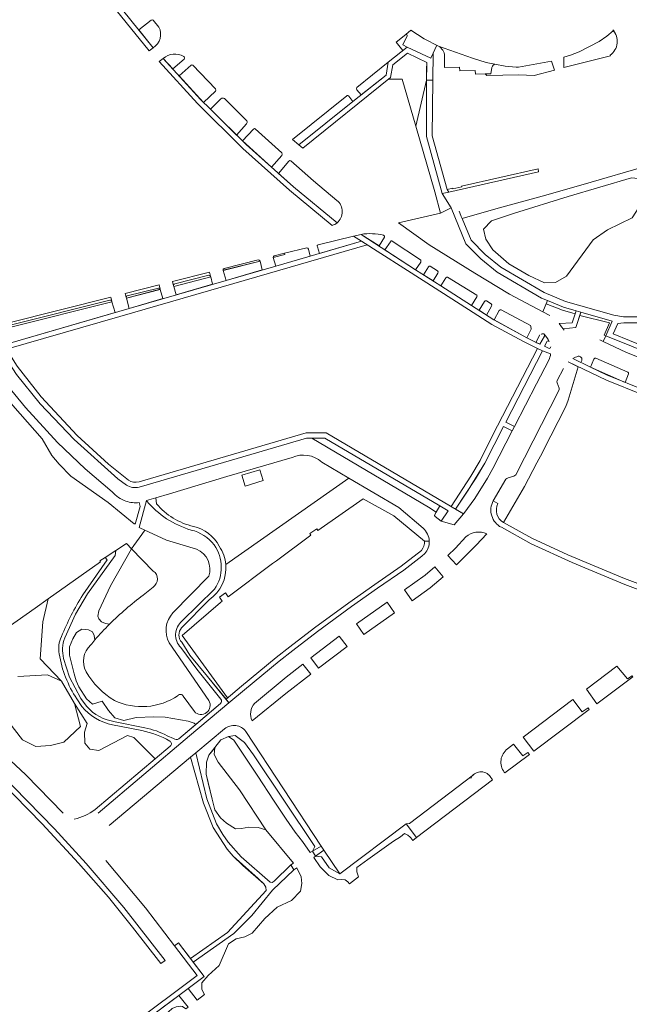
# Model space of a CAD drawing. Header units: metres. Extents: x 209813 to 223847, y 571801 to 587119.
# Tile 729 of 746: x 222193 to 222393, y 584193 to 584516. Entities that reach past the tile are written whole.
import ezdxf

# ---------------------------------------------------------------- set-up
doc = ezdxf.new("R2010")
doc.units = ezdxf.units.M
for name, color, linetype, lineweight in [('B-RO-GK-BESCHOEIING-G', 8, 'GK-BESCHOEIING', 0), ('B-RO-GR-BEPLANTING_CULTUUR_BOSPLANTSOEN-GV', 8, 'Continuous', 0), ('B-RO-GR-BEPLANTING_CULTUUR_HEESTERS-GV', 8, 'Continuous', 0), ('B-RO-GR-BEPLANTING_CULTUUR_VASTE PLANTENVAK-GV', 8, 'Continuous', 0), ('B-RO-GR-GROENVOORZIENING-GV', 8, 'Continuous', 0), ('B-RO-GR-HAAG-GV', 8, 'Continuous', 0), ('B-RO-KW-KUNSTWERK_STUW-G', 8, 'Continuous', 0), ('B-RO-OG-TERREIN_CULTUURSCHEIDING-GV', 8, 'Continuous', 0), ('B-RO-OG-WEG-GV', 8, 'Continuous', 0), ('B-RO-VH-VERHARDING_HALFVERHARDING-GV', 8, 'Continuous', 0), ('B-RO-VH-VERHARDING_SIERBESTRATING-GV', 8, 'Continuous', 0), ('B-RO-VH-VERHARDING_TEGEL-GV', 8, 'Continuous', 0)]:
    doc.layers.add(name, color=color, linetype=linetype, lineweight=lineweight)
doc.linetypes.add('GK-BESCHOEIING', pattern='A,30,-5,[1,NLCS.shx,S=1,R=0,X=0,Y=0],-5', length=40)

msp = doc.modelspace()

# ---------------------------------------------------------------- linework, layer by layer
at = {"layer": 'B-RO-GK-BESCHOEIING-G', "flags": 128}
for points in [[(222337.127, 584453.384), (222337.368, 584452.799)], [(222337.368, 584452.799), (222337.859, 584451.612)], [(222337.859, 584451.612), (222338.102, 584451.022)]]:
    msp.add_lwpolyline(points, dxfattribs=at)
at = {"layer": 'B-RO-GR-BEPLANTING_CULTUUR_BOSPLANTSOEN-GV', "flags": 128}
for points in [[(222325.32, 584349.42), (222317.38, 584356.23), (222301.037, 584365.88), (222260.649, 584337.484)], [(222261.457, 584326.969), (222276.031, 584337.869), (222277.329, 584338.723), (222288.566, 584347.14), (222288.206, 584347.689), (222290.49, 584349.187), (222290.85, 584348.638), (222305.7, 584359.07), (222315.744, 584353.479), (222325.854, 584345.21), (222327.372, 584345.21)], [(222236.902, 584335.39), (222229.808, 584342.71), (222222.874, 584330.527), (222219.098, 584322.327), (222218.69, 584320.592), (222219.098, 584319.741), (222219.915, 584318.789), (222221.241, 584318.176), (222222.566, 584317.967)], [(222233.595, 584327.471), (222236.872, 584330.134)], [(222246.215, 584312.021), (222248.89, 584307.856), (222254.62, 584300.792), (222260.769, 584293.411), (222261.259, 584293.821), (222246.32, 584314.22), (222258.961, 584325.102), (222259.519, 584325.519), (222258.597, 584326.839), (222260.58, 584328.224), (222261.457, 584326.969)], [(222192.443, 584300.763), (222202.194, 584301.379), (222206.813, 584299.325), (222199.848, 584306.635), (222200.655, 584318.731), (222202.49, 584326.283), (222198.132, 584323.177), (222167.793, 584301.91)], [(222167.381, 584294.088), (222181.54, 584281.14), (222195.09, 584268.56), (222207.32, 584255.99)], [(222217.829, 584257.19), (222237.523, 584273.825), (222230.515, 584280.859), (222228.396, 584281.464), (222219.027, 584276.532), (222216.051, 584277.045), (222214.409, 584278.996), (222214.306, 584282.59), (222215.23, 584285.362), (222211.098, 584291.978), (222213.013, 584284.424), (222207.565, 584279.281), (222203.221, 584278.175), (222198.397, 584277.867), (222193.983, 584280.023), (222189.569, 584285.875)], [(222249.06, 584208.38), (222261.212, 584216.833), (222273.904, 584230.604), (222273.785, 584231.781), (222273.111, 584232.88), (222266.293, 584238.867), (222263.057, 584241.899), (222261.129, 584244.218), (222256.522, 584251.271), (222253.359, 584259.307), (222249.11, 584274.345), (222222.41, 584252.01)], [(222221.308, 584240.503), (222234.38, 584224.92), (222243.805, 584212.553), (222245.119, 584213.55), (222249.06, 584208.38)]]:
    msp.add_lwpolyline(points, dxfattribs=at)
at = {"layer": 'B-RO-GR-BEPLANTING_CULTUUR_BOSPLANTSOEN-GV'}
for points in [[(222327.372, 584345.21, 0.2112335), (222325.32, 584349.42)], [(222236.872, 584330.134, 0.527778), (222236.902, 584335.39)], [(222260.649, 584337.484, -0.2658836), (222255.269, 584325.976)], [(222222.566, 584317.967, -0.0370568), (222233.595, 584327.471)], [(222210.983, 584254.057, 0.108177), (222217.829, 584257.19)]]:
    msp.add_lwpolyline(points, format="xyb", dxfattribs=at)
at = {"layer": 'B-RO-GR-BEPLANTING_CULTUUR_BOSPLANTSOEN-GV', "flags": 128}
msp.add_lwpolyline([(222273.789, 584250.508), (222265.184, 584263.677), (222258.214, 584272.715), (222256.839, 584275.21), (222257.027, 584277.454), (222255.089, 584275.011), (222254.312, 584272.738), (222254.252, 584268.789), (222256.166, 584260.594), (222257.123, 584257.124), (222258.917, 584254.432), (222260.891, 584252.697), (222263.881, 584250.902), (222265.794, 584250.962), (222268.246, 584251.441), (222271.237, 584251.261)], close=True, dxfattribs=at)
at = {"layer": 'B-RO-GR-BEPLANTING_CULTUUR_HEESTERS-GV', "flags": 128}
for points in [[(222388.397, 584511.532), (222388.047, 584512.083), (222387.619, 584512.502), (222385.615, 584510.804), (222383.109, 584509.007), (222376.498, 584505.665), (222373.644, 584504.518), (222371.441, 584503.82)], [(222371.441, 584503.82), (222371.524, 584500.501), (222381.532, 584502.983), (222386.733, 584504.292), (222386.687, 584504.48)], [(222249.263, 584501.256), (222245.409, 584497.701), (222253.399, 584489.029)], [(222257.296, 584493.444), (222249.882, 584501.238)], [(222253.399, 584489.029), (222257.261, 584492.672)], [(222259.078, 584490.224), (222255.608, 584486.836)], [(222267.509, 584482.959), (222260.256, 584490.333)], [(222255.608, 584486.836), (222264.225, 584478.282), (222267.454, 584481.979)], [(222269.731, 584480.289), (222266.131, 584476.39), (222275.611, 584467.813), (222279.041, 584471.665)], [(222279.006, 584472.461), (222270.337, 584480.34)], [(222281.38, 584469.796), (222277.921, 584465.752), (222282.81, 584461.39), (222297.134, 584449.544)], [(222297.076, 584456.922), (222289.4, 584463.33), (222281.936, 584469.887)], [(222290.675, 584441.704), (222291.37, 584439.538), (222305.18, 584443.54), (222302.501, 584445.207), (222290.938, 584442.342)], [(222305.027, 584445.775), (222310.897, 584441.962), (222312.668, 584444.815)], [(222312.487, 584445.438), (222312.41, 584445.49)], [(222287.18, 584441.411), (222279.902, 584439.583), (222280.003, 584439.183), (222276.218, 584438.192), (222277.06, 584435.391)], [(222314.605, 584443.37), (222312.807, 584440.721), (222322.873, 584434.185)], [(222324.444, 584437.429), (222315.244, 584443.592)], [(222277.06, 584435.391), (222288.33, 584438.657), (222287.773, 584440.948)], [(222322.873, 584434.185), (222324.55, 584436.712)], [(222327.145, 584435.143), (222325.491, 584432.513), (222328.627, 584430.51), (222330.226, 584433.088)], [(222330.088, 584433.794), (222327.678, 584435.341)], [(222332.833, 584431.572), (222331.168, 584428.886), (222341.183, 584422.489), (222342.993, 584425.265)], [(222342.945, 584425.797), (222333.371, 584431.716)], [(222186.413, 584409.153), (222224.353, 584420.149), (222223.36, 584423.701), (222190.165, 584415.354), (222190.028, 584416.01)], [(222345.469, 584423.739), (222343.702, 584420.879)], [(222343.702, 584420.879), (222346.141, 584419.322), (222347.798, 584422.286)], [(222347.686, 584423), (222346.073, 584423.952)], [(222369.99, 584416.497), (222374.245, 584416.759), (222375.236, 584419.74), (222371.037, 584420.918), (222365.684, 584423.05), (222364.604, 584420.391)], [(222350.303, 584420.772), (222348.684, 584417.708), (222359.336, 584411.859), (222360.744, 584414.704)], [(222360.513, 584415.879), (222350.976, 584421.059)], [(222364.604, 584420.391), (222366.912, 584419.191)], [(222385.225, 584412.529), (222384.74, 584412.774), (222386.469, 584416.819), (222376.727, 584419.181), (222375.424, 584415.233), (222371.208, 584414.838), (222371.613, 584414.345)], [(222383.224, 584411.199), (222384.398, 584410.631), (222385.225, 584412.529)], [(222367.157, 584406.584), (222364.511, 584407.617), (222352.418, 584384.196), (222355.301, 584382.748), (222362.57, 584396.81), (222366.51, 584404.53)], [(222351.655, 584351.279), (222358.59, 584363.1), (222362.573, 584370.862), (222364.456, 584374.281), (222364.75, 584374.84), (222372.14, 584389.31), (222372.933, 584391.387), (222376.185, 584402.348), (222372.921, 584403.953)], [(222381.347, 584404.871), (222380.239, 584402.211), (222391.582, 584397.25), (222392.659, 584400.021)], [(222392.425, 584400.545), (222382.01, 584405.136)], [(222371.34, 584401.82), (222369.272, 584397.816), (222369.205, 584397.449), (222369.262, 584397.081), (222369.941, 584395.356)], [(222369.868, 584394.559), (222355.716, 584366.98), (222355.455, 584366.687), (222355.112, 584366.497), (222353.184, 584365.915), (222352.82, 584365.717), (222352.491, 584365.467), (222348.32, 584358.39), (222349.88, 584357.52)], [(222329.285, 584353.299), (222331.29, 584351.77), (222333.61, 584355.11), (222330.833, 584356.745), (222329.16, 584353.953)], [(222339.325, 584346.563), (222335.98, 584342.91), (222333.411, 584340.479), (222336.297, 584337.402), (222340.71, 584341.78), (222341.395, 584342.587), (222342.047, 584343.245), (222342.756, 584343.853), (222346.256, 584347.566)], [(222269.332, 584286.276), (222280.35, 584295.29), (222288.488, 584301.538), (222285.925, 584304.908)], [(222285.925, 584304.908), (222280.46, 584300.58), (222270.1, 584291.98)], [(222241.231, 584190.399), (222241.868, 584190.886), (222243.086, 584192.017), (222244.372, 584192.536), (222245.68, 584192.764), (222246.498, 584192.591), (222247.603, 584191.876), (222248.292, 584192.403), (222245.235, 584196.246), (222239.852, 584192.204)]]:
    msp.add_lwpolyline(points, dxfattribs=at)
at = {"layer": 'B-RO-GR-BEPLANTING_CULTUUR_HEESTERS-GV'}
for points in [[(222386.687, 584504.48, 0.4355003), (222387.563, 584512.819)], [(222249.882, 584501.238, 0.3585764), (222249.263, 584501.256)], [(222257.261, 584492.672, 0.2733416), (222257.296, 584493.444)], [(222260.256, 584490.333, 0.3421607), (222259.078, 584490.224)], [(222267.454, 584481.979, 0.394914), (222267.509, 584482.959)], [(222270.337, 584480.34, 0.3946528), (222269.731, 584480.289)], [(222279.041, 584471.665, 0.2800526), (222279.006, 584472.461)], [(222281.936, 584469.887, 0.3869239), (222281.38, 584469.796)], [(222297.134, 584449.544, 0.4773634), (222297.076, 584456.922)], [(222312.41, 584445.49, 0.1003573), (222305.027, 584445.775)], [(222312.668, 584444.815, 0.3122923), (222312.487, 584445.438)], [(222287.773, 584440.948, 0.3767798), (222287.18, 584441.411)], [(222290.938, 584442.342, 0.427603), (222290.675, 584441.704)], [(222315.244, 584443.592, 0.4390227), (222314.605, 584443.37)], [(222324.55, 584436.712, 0.4154083), (222324.444, 584437.429)], [(222327.678, 584435.341, 0.4135397), (222327.145, 584435.143)], [(222330.226, 584433.088, 0.396406), (222330.088, 584433.794)], [(222333.371, 584431.716, 0.3833008), (222332.833, 584431.572)], [(222342.993, 584425.265, 0.263052), (222342.945, 584425.797)], [(222346.073, 584423.952, 0.2997574), (222345.469, 584423.739)], [(222347.798, 584422.286, 0.3134823), (222347.686, 584423)], [(222350.976, 584421.059, 0.3323736), (222350.303, 584420.772)], [(222360.744, 584414.704, 0.1162845), (222360.513, 584415.879)], [(222366.51, 584404.53, 0.0726901), (222367.157, 584406.584)], [(222382.01, 584405.136, 0.4096343), (222381.347, 584404.871)], [(222392.659, 584400.021, 0.372963), (222392.425, 584400.545)], [(222369.941, 584395.356, -0.1995479), (222369.868, 584394.559)], [(222329.16, 584353.953, 0.3873156), (222329.285, 584353.299)], [(222346.256, 584347.566, 0.3039984), (222339.325, 584346.563)], [(222270.1, 584291.98, 0.31099), (222269.332, 584286.276)]]:
    msp.add_lwpolyline(points, format="xyb", dxfattribs=at)
at = {"layer": 'B-RO-GR-BEPLANTING_CULTUUR_HEESTERS-GV', "flags": 128}
for points in [[(222320.081, 584507.171), (222318.667, 584507.864), (222320.132, 584510.872), (222320.132, 584511.088), (222320.055, 584511.258), (222319.839, 584511.351), (222319.639, 584511.335), (222316.554, 584508.774), (222318.725, 584506.075)], [(222322.916, 584481.218), (222326.49, 584496.381), (222326.554, 584501.322), (222326.527, 584502.167), (222320.256, 584505.175), (222315.409, 584501.309), (222314.659, 584497.164), (222314.034, 584496.661), (222318.435, 584496.65)], [(222368.379, 584499.664), (222367.486, 584502.575), (222356.574, 584500.637), (222355.823, 584500.588), (222352.271, 584500.892), (222348.82, 584501.546), (222348.264, 584501.256), (222348.063, 584500.956), (222347.913, 584500.506), (222347.51, 584498.405), (222346.209, 584498.456), (222345.675, 584498.435), (222346.189, 584497.91), (222356.745, 584498.06), (222361.795, 584497.912)], [(222259.788, 584433.93), (222260.775, 584430.685), (222272.617, 584434.107), (222271.891, 584436.962)], [(222243.623, 584428.722), (222244.421, 584425.958), (222256.35, 584429.406), (222255.739, 584431.852)], [(222240.051, 584424.695), (222239.197, 584427.749), (222228.066, 584424.868), (222229.008, 584421.499)], [(222354.589, 584381.369), (222351.701, 584382.807), (222345.598, 584370.759), (222340.17, 584361.87), (222335.98, 584355.65), (222338.57, 584354.128), (222338.7, 584354.28), (222342.26, 584359.13), (222346.45, 584365.86), (222348.18, 584368.97)], [(222329.226, 584336.744), (222325.97, 584334.01), (222319.266, 584329.205), (222321.722, 584325.632), (222327.65, 584329.94), (222331.926, 584333.512)], [(222313.54, 584325.212), (222303.478, 584318.044), (222305.964, 584314.63), (222316.002, 584321.675)], [(222288.515, 584306.886), (222291.091, 584303.499), (222300.43, 584310.6), (222297.833, 584314.001)]]:
    msp.add_lwpolyline(points, close=True, dxfattribs=at)
at = {"layer": 'B-RO-GR-BEPLANTING_CULTUUR_VASTE PLANTENVAK-GV', "flags": 128}
for points in [[(222236.251, 584515.95), (222232.181, 584512.798)], [(222238.729, 584513.761), (222236.901, 584515.973)], [(222232.181, 584512.798), (222236.89, 584506.95)], [(222240.16, 584503.47), (222243.318, 584499.999), (222247.01, 584503.257)], [(222363.56, 584412.883), (222362.278, 584410.363), (222363.572, 584409.805), (222365.084, 584412.351)], [(222366.03, 584410.79), (222365.169, 584409.104), (222366.706, 584408.399)], [(222374.385, 584405.047), (222377.048, 584403.73)], [(222377.048, 584403.73), (222377.364, 584404.42)]]:
    msp.add_lwpolyline(points, dxfattribs=at)
at = {"layer": 'B-RO-GR-BEPLANTING_CULTUUR_VASTE PLANTENVAK-GV'}
for points in [[(222236.901, 584515.973, 0.3739239), (222236.251, 584515.95)], [(222236.89, 584506.95, 0.3892683), (222238.729, 584513.761)], [(222246.877, 584504.111, 0.3187531), (222240.16, 584503.47)], [(222247.01, 584503.257, 0.399101), (222246.877, 584504.111)], [(222365.084, 584412.351, 1.0885018), (222364.118, 584412.891)], [(222366.645, 584410.686, 0.3154989), (222366.03, 584410.79)], [(222376.193, 584405.803, 0.0635122), (222374.385, 584405.047)], [(222377.364, 584404.42, 0.590473), (222376.193, 584405.803)]]:
    msp.add_lwpolyline(points, format="xyb", dxfattribs=at)
at = {"layer": 'B-RO-GR-GROENVOORZIENING-GV', "flags": 128}
for points in [[(222375.547, 584420.677), (222371.344, 584421.859), (222366.099, 584424.073), (222365.684, 584423.05), (222371.037, 584420.918), (222375.236, 584419.74)], [(222385.225, 584412.529), (222387.315, 584417.368), (222377.079, 584420.246), (222376.727, 584419.181), (222386.469, 584416.819), (222384.74, 584412.774)]]:
    msp.add_lwpolyline(points, close=True, dxfattribs=at)
at = {"layer": 'B-RO-GR-HAAG-GV', "flags": 128}
msp.add_lwpolyline([(222376.727, 584419.181), (222386.469, 584416.819), (222384.74, 584412.774), (222385.225, 584412.529), (222387.315, 584417.368), (222377.079, 584420.246)], close=True, dxfattribs=at)
at = {"layer": 'B-RO-KW-KUNSTWERK_STUW-G', "flags": 128}
for points in [[(222233.144, 584347.344), (222234.181, 584348.786)], [(222230.567, 584343.764), (222233.144, 584347.344)], [(222229.808, 584342.71), (222230.567, 584343.764)]]:
    msp.add_lwpolyline(points, dxfattribs=at)
at = {"layer": 'B-RO-OG-TERREIN_CULTUURSCHEIDING-GV', "flags": 128}
for points in [[(222303.573, 584493.187), (222305.021, 584491.528), (222313.195, 584497.994), (222313.946, 584502.214)], [(222313.946, 584502.214), (222303.624, 584493.875)], [(222300.312, 584491.198), (222282.567, 584476.86), (222284.63, 584475.161), (222302.291, 584489.293), (222300.983, 584491.08)], [(222427.953, 584476.734), (222423.841, 584475.773), (222414.058, 584472.916), (222396.948, 584467.729), (222380.442, 584462.887), (222365.542, 584458.579), (222349.942, 584454.328), (222338.102, 584451.022), (222341.078, 584443.823), (222345.643, 584439.205), (222350.793, 584435.073), (222365.025, 584426.698), (222372.013, 584423.748), (222387.856, 584419.293), (222391.073, 584418.724), (222397.394, 584418.741), (222401.61, 584419.617), (222406.984, 584421.872), (222419.128, 584429.25), (222423.483, 584432.996), (222426.112, 584436.475), (222429.347, 584439.733), (222430.921, 584440.211), (222432.33, 584440.491)], [(222331.006, 584452.764), (222317.321, 584449.591), (222327.294, 584442.389), (222342.295, 584433.047), (222353.658, 584426.177), (222364.604, 584420.391), (222366.099, 584424.073), (222364.124, 584424.907), (222349.653, 584433.423), (222344.305, 584437.714), (222339.379, 584442.697), (222334.512, 584454.478)], [(222397.6, 584416.742), (222391.172, 584416.724), (222389.131, 584416.529), (222387.673, 584413.153), (222403.656, 584406.649)], [(222282.37, 584372.67), (222260.97, 584366.37), (222242.183, 584360.727), (222237.696, 584359.407), (222237.954, 584357.43)], [(222301.037, 584365.88), (222292.13, 584371.14)], [(222260.649, 584337.484), (222301.037, 584365.88)], [(222234.654, 584358.501), (222232.323, 584349.708), (222232.529, 584349.543), (222241.25, 584345.546), (222251.097, 584342.539)], [(222228.124, 584344.399), (222224.589, 584342.092), (222224.453, 584340.478), (222215.385, 584327.878), (222211.453, 584321.209), (222207.875, 584313.48)], [(222222.566, 584317.967), (222221.241, 584318.176), (222219.915, 584318.789), (222219.098, 584319.741), (222218.69, 584320.592), (222219.098, 584322.327), (222222.874, 584330.527), (222229.808, 584342.71), (222228.25, 584344.296), (222228.124, 584344.399)], [(222213.787, 584327.59), (222221.779, 584339.071), (222221.157, 584339.852), (222219.369, 584338.685), (222219.552, 584338.444), (222202.49, 584326.283), (222200.655, 584318.731), (222199.848, 584306.635), (222206.813, 584299.325), (222211.098, 584291.978), (222215.23, 584285.362), (222214.306, 584282.59), (222214.409, 584278.996), (222216.051, 584277.045), (222219.027, 584276.532), (222228.396, 584281.464), (222230.515, 584280.859), (222237.523, 584273.825), (222242.483, 584278.015)], [(222255.072, 584333.683), (222243.33, 584321.688)], [(222209.461, 584307.786), (222209.402, 584310.544), (222210.516, 584313.125), (222211.748, 584315.237), (222213.508, 584316.293), (222215.619, 584316.117)], [(222216.968, 584315.472), (222215.619, 584316.117)], [(222216.968, 584315.472), (222217.555, 584314.299)], [(222217.754, 584312.796), (222217.555, 584314.299)], [(222242.125, 584311.805), (222255.141, 584292.917)], [(222207.513, 584306.74), (222209.443, 584300.646), (222213.11, 584293.597), (222215.029, 584291.041)], [(222209.461, 584307.786), (222210.986, 584301.684), (222211.631, 584299.396)], [(222214.974, 584293.471), (222212.511, 584297.46), (222211.631, 584299.396)], [(222213.517, 584291.024), (222211.828, 584293.471)], [(222214.974, 584293.471), (222216.968, 584291.769)], [(222220.194, 584292.708), (222216.968, 584291.769)], [(222220.194, 584292.708), (222222.247, 584289.657), (222224.241, 584287.252), (222227.232, 584286.372), (222231.338, 584287.428), (222237.086, 584287.545)], [(222250.354, 584289.312), (222246.74, 584294.393)], [(222250.813, 584285.081), (222258.944, 584291.995)], [(222240.781, 584287.486), (222237.086, 584287.545)], [(222240.781, 584287.486), (222248.347, 584286.196), (222250.282, 584285.491)], [(222245.283, 584280.38), (222250.813, 584285.081), (222250.282, 584285.491)], [(222260.28, 584283.69), (222250.865, 584275.814), (222254.482, 584260.75), (222257.611, 584252.532), (222259.68, 584249.035), (222261.441, 584246.553), (222265.748, 584241.737), (222275.266, 584233.419), (222275.846, 584233.299), (222276.506, 584233.76), (222281.972, 584239.104), (222282.838, 584239.645)], [(222282.838, 584239.645), (222273.789, 584250.508), (222271.237, 584251.261), (222268.246, 584251.441), (222265.794, 584250.962), (222263.881, 584250.902), (222260.891, 584252.697), (222258.917, 584254.432), (222257.123, 584257.124), (222255.209, 584264.542), (222254.252, 584268.789), (222254.312, 584272.738), (222255.089, 584275.011), (222259.055, 584280.024), (222261.548, 584281.093), (222263.731, 584281.502), (222266.766, 584279.199), (222269.697, 584275.116), (222289.816, 584245.048), (222289.074, 584243.536), (222291.962, 584245.2), (222267.23, 584282.81)], [(222261.548, 584281.093), (222263.331, 584279.959), (222271.166, 584268.099), (222276.355, 584260.293), (222280.447, 584254.038), (222283.391, 584249.784), (222285.851, 584246.736), (222288.345, 584243.081), (222289.074, 584243.536)], [(222352.136, 584269.21), (222360.232, 584275.291), (222359.707, 584275.951), (222357.982, 584274.841), (222355.013, 584278.593), (222353.017, 584277.08)], [(222341.827, 584268.599), (222320.869, 584252.657), (222319.784, 584252.511)], [(222319.784, 584252.511), (222323.18, 584248.027), (222348.147, 584266.934), (222347.37, 584268.01)], [(222351.94, 584269.47), (222352.136, 584269.21)], [(222319.784, 584252.511), (222298.03, 584236.08)], [(222290.093, 584241.896), (222289.477, 584241.509), (222291.608, 584238.456), (222294.485, 584235.573), (222297.36, 584234.192), (222298.457, 584234.286), (222299.743, 584234.154), (222300.689, 584233.473), (222301.189, 584232.849), (222304.153, 584235.115), (222303.578, 584236.789), (222303.577, 584238.163), (222307.271, 584240.804), (222315.671, 584246.871), (222317.894, 584248.286), (222319.261, 584249.314), (222319.488, 584249.251), (222319.866, 584249.049), (222320.069, 584248.921), (222320.377, 584248.791), (222320.551, 584248.602), (222320.834, 584248.394), (222321.027, 584248.22), (222321.165, 584248.052), (222321.335, 584247.897), (222321.954, 584247.099), (222323.18, 584248.027)]]:
    msp.add_lwpolyline(points, dxfattribs=at)
for points in [[(222326.49, 584496.381), (222322.916, 584481.218), (222329.169, 584459.68), (222331.006, 584452.764), (222334.512, 584454.478), (222331.635, 584459.152), (222326.425, 584477.85)], [(222355.255, 584452.702), (222372.944, 584458.159), (222393.609, 584464.278), (222396.998, 584464.03), (222398.073, 584462.293), (222398.156, 584460.143), (222397.081, 584456.092), (222393.857, 584451.213), (222385.839, 584447.244), (222381.045, 584443.937), (222372.365, 584432.113), (222368.728, 584430.046), (222365.091, 584429.88), (222360.049, 584432.278), (222353.436, 584436.164), (222348.228, 584440.712), (222345.914, 584444.185), (222345.17, 584447.492), (222347.732, 584450.221)], [(222385.225, 584412.529), (222384.398, 584410.631), (222392.012, 584407.093), (222406.634, 584401.204), (222416.068, 584397.747), (222427.601, 584393.977), (222436.242, 584391.387), (222436.887, 584393.634), (222438.019, 584393.34), (222418.115, 584399.692), (222403.126, 584405.245)], [(222272.932, 584365.057), (222267.014, 584363.218), (222265.942, 584366.8), (222271.783, 584368.563)], [(222378.899, 584296.69), (222382.327, 584291.907), (222394.116, 584300.727), (222393.893, 584301.012), (222392.367, 584300.092), (222388.889, 584304.249)], [(222374.372, 584293.264), (222358.12, 584280.947), (222361.631, 584276.343), (222379.83, 584290.027), (222379.409, 584290.565), (222377.47, 584289.183)], [(222292.827, 584243.899), (222290.093, 584241.896), (222292.04, 584241.744), (222294.54, 584238.131), (222298.03, 584236.08)], [(222251.337, 584194.731), (222253.71, 584196.545), (222252.817, 584198.211), (222252.835, 584200.388), (222254.93, 584202.821), (222258.46, 584206.025), (222261.546, 584213.214), (222264.077, 584214.86), (222266.872, 584215.45), (222269.365, 584216.621), (222273.419, 584221.488), (222277.532, 584225.164), (222282.177, 584227.406), (222285.123, 584230.45), (222285.553, 584232.934), (222285.421, 584235.186), (222283.975, 584238.047), (222282.939, 584237.396), (222275.986, 584230.817), (222269.244, 584222.428), (222263.302, 584216.582), (222250.02, 584207.119), (222253.55, 584202.488), (222248.3, 584198.547)]]:
    msp.add_lwpolyline(points, close=True, dxfattribs=at)
at = {"layer": 'B-RO-OG-TERREIN_CULTUURSCHEIDING-GV'}
for points in [[(222303.624, 584493.875, 0.3472017), (222303.573, 584493.187)], [(222300.983, 584491.08, 0.4172267), (222300.312, 584491.198)], [(222292.13, 584371.14, 0.2842079), (222282.37, 584372.67)], [(222251.097, 584342.539, -0.3973789), (222255.072, 584333.683)], [(222258.545, 584343.522, -0.1269188), (222260.649, 584337.484)], [(222243.33, 584321.688, 0.3242727), (222242.125, 584311.805)], [(222245.929, 584310.321, -0.4381695), (222246.303, 584318.975)], [(222217.754, 584312.796, -0.0181326), (222222.566, 584317.967)], [(222207.875, 584313.48, 0.158742), (222207.513, 584306.74)], [(222216.374, 584311.167, -0.0056932), (222217.754, 584312.796)], [(222214.878, 584302.383, -0.3453872), (222216.374, 584311.167)], [(222224.153, 584292.967, -0.1282431), (222214.878, 584302.383)], [(222245.003, 584294.599, -0.2677184), (222224.153, 584292.967)], [(222246.74, 584294.393, 0.5088001), (222245.003, 584294.599)], [(222255.141, 584292.917, -0.8870604), (222250.354, 584289.312)], [(222258.944, 584291.995, 0.4052398), (222259.078, 584293.382)], [(222215.029, 584291.041, 0.1776728), (222224.411, 584285.986)], [(222234.153, 584284.016, -0.0775359), (222241.501, 584281.324)], [(222267.23, 584282.81, 0.4203962), (222260.28, 584283.69)], [(222353.017, 584277.08, 0.4201918), (222351.96, 584269.424)], [(222347.37, 584268.01, 0.5701), (222340.942, 584267.411)]]:
    msp.add_lwpolyline(points, format="xyb", dxfattribs=at)
at = {"layer": 'B-RO-OG-WEG-GV', "flags": 128}
for points in [[(222223.47, 584361.32), (222214.54, 584368.89), (222205.51, 584377.5), (222195.05, 584389.02), (222189.05, 584396.38), (222182.08, 584407.29), (222180.776, 584412.554), (222174.164, 584413.659), (222173.456, 584413.028), (222173.577, 584412.902), (222173.371, 584412.704)], [(222173.371, 584412.704), (222175.262, 584410.062), (222177.008, 584408.281), (222179.408, 584406.3), (222180.761, 584404.449), (222181.275, 584402.541), (222181.949, 584401.089), (222190.898, 584389.633), (222200.494, 584378.715), (222203.597, 584373.298), (222206.038, 584370.405), (222209.855, 584366.537), (222222.095, 584357.858), (222230.618, 584350.848), (222230.733, 584350.988), (222231.013, 584350.763), (222232.632, 584356.586), (222232.218, 584357.855)]]:
    msp.add_lwpolyline(points, dxfattribs=at)
at = {"layer": 'B-RO-OG-WEG-GV'}
for points in [[(222227.951, 584358.309, -0.1385562), (222223.47, 584361.32)], [(222232.218, 584357.855, -0.1219067), (222227.951, 584358.309)]]:
    msp.add_lwpolyline(points, format="xyb", dxfattribs=at)
at = {"layer": 'B-RO-VH-VERHARDING_HALFVERHARDING-GV', "flags": 128}
for points in [[(222237.954, 584357.43), (222237.696, 584359.407), (222234.654, 584358.501)], [(222207.875, 584313.48), (222211.453, 584321.209), (222215.385, 584327.878), (222224.453, 584340.478), (222224.589, 584342.092), (222221.157, 584339.852), (222221.779, 584339.071), (222213.787, 584327.59)], [(222256.994, 584329.481), (222246.303, 584318.975)], [(222246.162, 584316.819), (222255.269, 584325.976)], [(222218.8, 584256.04), (222248.74, 584281.33), (222261.688, 584292.159), (222254.62, 584300.792), (222248.89, 584307.856), (222246.215, 584312.021)], [(222245.929, 584310.321), (222251.203, 584303.234), (222259.078, 584293.382)], [(222258.944, 584291.995), (222245.283, 584280.38)], [(222223.53, 584284.974), (222233.191, 584283.072)], [(222234.153, 584284.016), (222224.411, 584285.986)], [(222243.562, 584280.436), (222241.501, 584281.324)], [(222242.483, 584278.015), (222217.829, 584257.19)]]:
    msp.add_lwpolyline(points, dxfattribs=at)
at = {"layer": 'B-RO-VH-VERHARDING_HALFVERHARDING-GV'}
for points in [[(222234.654, 584358.501, 0.1504189), (222249.323, 584348.833)], [(222250.05, 584350.005, -0.1590367), (222237.954, 584357.43)], [(222249.323, 584348.833, -0.1720872), (222256.88, 584343.985)], [(222258.545, 584343.522, 0.2149948), (222250.05, 584350.005)], [(222256.88, 584343.985, -0.3123268), (222256.994, 584329.481)], [(222213.787, 584327.59, 0.0434272), (222206.809, 584313.878)], [(222246.215, 584312.021, -0.3691131), (222246.162, 584316.819)], [(222206.809, 584313.878, 0.1646394), (222206.05, 584308.224)], [(222206.05, 584308.224, 0.1042648), (222211.828, 584293.471)], [(222213.517, 584291.024, 0.1778351), (222223.53, 584284.974)], [(222233.191, 584283.072, -0.0825455), (222242.338, 584279.645)], [(222242.338, 584279.645, -0.515907), (222242.483, 584278.015)], [(222245.283, 584280.38, -0.3091548), (222243.562, 584280.436)]]:
    msp.add_lwpolyline(points, format="xyb", dxfattribs=at)
at = {"layer": 'B-RO-VH-VERHARDING_HALFVERHARDING-GV', "flags": 128}
for points in [[(222282.939, 584237.396), (222281.972, 584239.104), (222276.506, 584233.76), (222275.846, 584233.299), (222275.266, 584233.419), (222265.748, 584241.737), (222261.441, 584246.553), (222259.68, 584249.035), (222257.611, 584252.532), (222254.482, 584260.75), (222250.865, 584275.814), (222249.11, 584274.345), (222253.359, 584259.307), (222256.522, 584251.271), (222261.129, 584244.218), (222263.057, 584241.899), (222271.236, 584234.573), (222273.111, 584232.88), (222273.785, 584231.781), (222273.904, 584230.604), (222261.212, 584216.833), (222249.06, 584208.38), (222250.02, 584207.119), (222263.302, 584216.582), (222269.244, 584222.428), (222275.986, 584230.817)], [(222291.962, 584245.2), (222289.074, 584243.536), (222290.093, 584241.896), (222292.827, 584243.899)]]:
    msp.add_lwpolyline(points, close=True, dxfattribs=at)
at = {"layer": 'B-RO-VH-VERHARDING_SIERBESTRATING-GV', "flags": 128}
for points in [[(222255.695, 584432.03), (222255.355, 584433.393), (222243.163, 584430.313), (222243.564, 584428.926)], [(222239.172, 584427.839), (222238.79, 584429.207), (222227.641, 584426.388), (222228.017, 584425.044)], [(222228.378, 584425.664), (222238.57, 584428.19)], [(222223.306, 584423.894), (222222.941, 584425.2), (222189.065, 584416.637), (222189.353, 584415.805)], [(222190.028, 584416.01), (222222.702, 584424.245)]]:
    msp.add_lwpolyline(points, dxfattribs=at)
at = {"layer": 'B-RO-VH-VERHARDING_SIERBESTRATING-GV'}
for points in [[(222255.086, 584432.393, -0.4054193), (222255.695, 584432.03)], [(222243.564, 584428.926, -0.4168446), (222243.921, 584429.549)], [(222228.017, 584425.044, -0.4206066), (222228.378, 584425.664)]]:
    msp.add_lwpolyline(points, format="xyb", dxfattribs=at)
at = {"layer": 'B-RO-VH-VERHARDING_TEGEL-GV', "flags": 128}
for points in [[(222220.329, 584527.786), (222210.328, 584541.67), (222206.205, 584548.204), (222204.731, 584547.375), (222210.5, 584538.56), (222220.51, 584524.65), (222235.498, 584505.931), (222236.89, 584506.95), (222222.17, 584525.23)], [(222333.776, 584459.637), (222333.249, 584460.486), (222328.278, 584478.032), (222328.517, 584496.379), (222326.49, 584496.381), (222326.425, 584477.85), (222331.635, 584459.152)], [(222375.236, 584419.74), (222374.245, 584416.759), (222369.99, 584416.497), (222370.726, 584415.426), (222371.208, 584414.838), (222375.424, 584415.233), (222377.079, 584420.246), (222375.547, 584420.677)]]:
    msp.add_lwpolyline(points, close=True, dxfattribs=at)
for points in [[(222328.632, 584505.218), (222329.752, 584507.602), (222329.997, 584507.662), (222330.383, 584507.513), (222325.746, 584509.865), (222321.32, 584512.731), (222319.639, 584511.335), (222319.839, 584511.351), (222320.055, 584511.258), (222320.132, 584511.088), (222320.132, 584510.872), (222318.667, 584507.864), (222320.081, 584507.171)], [(222328.517, 584496.379), (222328.632, 584505.218), (222327.824, 584503.498), (222320.081, 584507.171), (222313.946, 584502.214), (222313.195, 584497.994), (222302.291, 584489.293), (222284.63, 584475.161), (222285.955, 584474.07), (222314.659, 584497.164), (222315.409, 584501.309), (222320.256, 584505.175), (222326.527, 584502.167), (222326.502, 584499.848), (222326.49, 584496.381)], [(222345.675, 584498.435), (222346.209, 584498.456), (222347.51, 584498.405), (222347.913, 584500.506), (222348.063, 584500.956), (222348.264, 584501.256), (222348.82, 584501.546), (222346.069, 584502.099), (222341.518, 584503.554), (222330.383, 584507.513)], [(222255.608, 584486.836), (222252.38, 584490.04), (222240.16, 584503.47), (222238.798, 584502.469), (222251.38, 584488.7), (222266.27, 584473.88), (222281.58, 584460.29), (222295.56, 584448.691)], [(222332.41, 584504.269), (222332.355, 584500.467), (222337.258, 584500.564), (222337.406, 584499.413), (222342.409, 584499.459), (222342.557, 584498.309), (222345.675, 584498.435)], [(222297.134, 584449.544), (222282.81, 584461.39), (222267.32, 584475.21), (222255.608, 584486.836)], [(222333.776, 584459.637), (222363.221, 584466.301), (222363.03, 584467.252), (222337.974, 584461.559), (222338.046, 584461.317), (222335.084, 584460.738), (222335.038, 584460.892), (222333.249, 584460.486)], [(222331.168, 584428.886), (222322.873, 584434.185), (222305.027, 584445.775), (222302.501, 584445.207), (222305.18, 584443.54), (222325.41, 584430.62), (222340.24, 584421.1), (222347.88, 584416.27), (222358.2, 584410.61), (222362.828, 584408.355)], [(222305.18, 584443.54), (222277.06, 584435.391), (222229.008, 584421.499), (222186.413, 584409.153), (222188.732, 584408.123), (222225.88, 584418.88), (222263.27, 584429.66), (222307.01, 584442.37)], [(222276.218, 584438.192), (222280.003, 584439.183), (222279.902, 584439.583), (222276.547, 584438.737)], [(222259.762, 584434.014), (222271.891, 584436.962), (222271.851, 584437.119)], [(222271.311, 584437.417), (222260.103, 584434.59)], [(222243.564, 584428.926), (222243.623, 584428.722), (222255.739, 584431.852), (222255.695, 584432.03)], [(222255.086, 584432.393), (222243.921, 584429.549)], [(222365.084, 584412.351), (222363.572, 584409.805), (222361.96, 584410.5), (222359.336, 584411.859), (222348.57, 584417.77), (222331.168, 584428.886)], [(222228.017, 584425.044), (222228.066, 584424.868)], [(222228.066, 584424.868), (222239.172, 584427.839)], [(222222.702, 584424.245), (222190.028, 584416.01), (222190.165, 584415.354), (222223.36, 584423.701), (222223.306, 584423.894)], [(222186.933, 584407.811), (222192.02, 584399.88), (222199.8, 584390.26), (222210.93, 584378.47), (222225.25, 584365.67), (222228.13, 584363.57)], [(222228.74, 584365.21), (222222.2, 584370.48), (222212, 584379.84), (222200.11, 584392.48), (222192.25, 584402.58), (222188.732, 584408.123)], [(222335.98, 584355.65), (222342.53, 584365.578), (222345.598, 584370.759), (222351.701, 584382.807), (222354.589, 584381.369), (222355.301, 584382.748), (222352.418, 584384.196), (222364.511, 584407.617), (222362.828, 584408.355), (222348.11, 584379.85), (222344, 584371.63), (222340.98, 584366.53), (222334.53, 584356.5)], [(222364.511, 584407.617), (222367.157, 584406.584)], [(222372.921, 584403.953), (222385.43, 584398.01), (222397.36, 584393.17), (222404.91, 584390.39), (222417.78, 584385.99), (222441.726, 584377.884)], [(222380.239, 584402.211), (222374.385, 584405.047)], [(222444.993, 584378.538), (222414.769, 584388.757), (222407.03, 584391.39), (222398.48, 584394.49), (222385.51, 584399.76), (222380.239, 584402.211)], [(222330.833, 584356.745), (222333.61, 584355.11), (222331.29, 584351.77), (222335.53, 584350.57), (222338.57, 584354.128), (222293.57, 584380.67), (222286.99, 584380.75), (222232.23, 584364.67)], [(222232.27, 584362.9), (222264.36, 584372.3), (222287.17, 584379.01), (222293.09, 584378.97), (222330.833, 584356.745)], [(222288.85, 584379.01), (222327.142, 584356.385), (222329.574, 584354.645), (222330.833, 584356.745)], [(222349.88, 584357.52), (222348.32, 584358.39)], [(222350.99, 584349.73), (222360.78, 584344.34), (222374.18, 584338.17), (222379.7, 584335.85), (222391.5, 584331.03), (222400.59, 584327.61), (222418.395, 584321.233), (222418.98, 584322.84), (222403.32, 584328.47), (222391.31, 584332.95), (222372.81, 584340.66), (222361.03, 584346.14), (222351.655, 584351.279)], [(222327.372, 584345.21), (222325.854, 584345.21)], [(222324.784, 584342.169), (222318.155, 584336.989), (222309.55, 584331.023), (222300.964, 584325.006), (222289.782, 584316.796), (222281.699, 584310.554), (222277.16, 584306.999), (222265.797, 584297.616), (222260.769, 584293.411), (222261.688, 584292.159), (222266.77, 584296.41), (222278.13, 584305.79), (222282.65, 584309.33), (222290.73, 584315.57), (222301.9, 584323.77), (222310.42, 584329.74), (222319.06, 584335.73), (222324.9, 584340.25), (222325.868, 584341.106)], [(222160.75, 584289.6), (222161.77, 584288.97), (222173.64, 584278.53), (222186.64, 584266.58), (222200.52, 584252.53), (222212.39, 584239.59), (222222.25, 584228.45), (222230.12, 584218.6), (222239.4, 584206.69), (222240.78, 584207.75), (222227.28, 584225.03), (222214.85, 584239.47), (222204.54, 584250.87), (222191.23, 584264.57), (222171.86, 584282.48), (222163.84, 584289.39), (222163.374, 584289.882)], [(222245.235, 584196.246), (222253.55, 584202.488), (222245.119, 584213.55), (222243.805, 584212.553), (222251.23, 584202.81), (222229.49, 584186.49), (222217.294, 584177.422), (222216.754, 584176.992)], [(222218.196, 584176.036), (222230.652, 584185.298), (222245.235, 584196.246)]]:
    msp.add_lwpolyline(points, dxfattribs=at)
at = {"layer": 'B-RO-VH-VERHARDING_TEGEL-GV'}
for points in [[(222330.383, 584507.513, -0.2400311), (222332.41, 584504.269)], [(222295.56, 584448.691, 0.0954465), (222297.134, 584449.544)], [(222276.547, 584438.737, 0.3669128), (222276.218, 584438.192)], [(222260.103, 584434.59, 0.3348726), (222259.762, 584434.014)], [(222271.851, 584437.119, 0.2466238), (222271.311, 584437.417)], [(222239.172, 584427.839, 0.3945941), (222238.57, 584428.19)], [(222223.306, 584423.894, 0.3961014), (222222.702, 584424.245)], [(222366.645, 584410.686, 0.0962791), (222365.022, 584413.049)], [(222367.162, 584408.899, -0.4685897), (222366.706, 584408.399)], [(222228.13, 584363.57, 0.2), (222232.27, 584362.9)], [(222232.23, 584364.67, -0.2453395), (222228.74, 584365.21)], [(222348.32, 584358.39, 0.4217102), (222350.99, 584349.73)], [(222351.655, 584351.279, -0.3873444), (222349.88, 584357.52)], [(222325.854, 584345.21, -0.1961213), (222324.784, 584342.169)], [(222325.868, 584341.106, 0.1960133), (222327.372, 584345.21)]]:
    msp.add_lwpolyline(points, format="xyb", dxfattribs=at)

doc.saveas('drawing.dxf')
